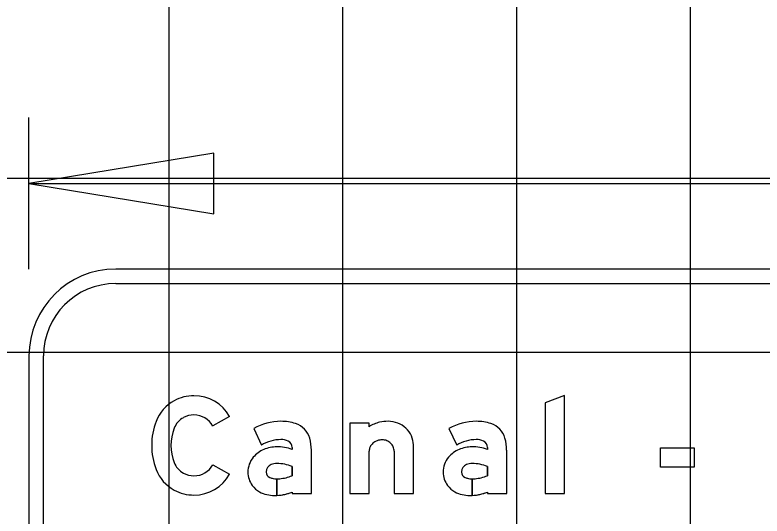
# Model space of a CAD drawing. Extents: x 1797809 to 2198143, y 249608 to 1237864.
# Drawn here: x 2195119.09 to 2195127.68, y 1237306.22 to 1237311.98 of the extents above; entities that cross this region are included whole.
import ezdxf

# ---------------------------------------------------------------- set-up
doc = ezdxf.new("R2010")
doc.units = 0
for name, color, linetype in [('GSBWFILL', 7, 'Continuous'), ('GSCOLORFILL', 7, 'Continuous'), ('GSDIMS', 7, 'Continuous'), ('GSOUTLINE', 7, 'Continuous'), ('GSSHT', 7, 'Continuous')]:
    doc.layers.add(name, color=color, linetype=linetype)

msp = doc.modelspace()

# ---------------------------------------------------------------- linework, layer by layer
at = {"layer": 'GSBWFILL'}
msp.add_line((2195123.4497, 1237306.967), (2195123.4497, 1237306.4814), dxfattribs=at)
for points in [[(2195125.4095, 1237306.4814), (2195125.4095, 1237307.608), (2195125.188, 1237307.524), (2195125.188, 1237306.4814)], [(2195126.5167, 1237307.0073), (2195126.9042, 1237307.0073), (2195126.9042, 1237306.7859), (2195126.5167, 1237306.7859)]]:
    msp.add_lwpolyline(points, close=True, dxfattribs=at)
for points in [[(2195121.5563, 1237307.3671), (2195121.3637, 1237307.2579)], [(2195123.1618, 1237307.2497), (2195123.1618, 1237307.2897), (2195122.9404, 1237307.2897), (2195122.9404, 1237306.4814), (2195123.1618, 1237306.4814), (2195123.1618, 1237306.967)], [(2195121.8333, 1237307.2286), (2195121.9222, 1237307.0367)], [(2195124.081, 1237307.2286), (2195124.1699, 1237307.0367)], [(2195122.276, 1237307.0098), (2195122.276, 1237306.9894)], [(2195123.4497, 1237306.4814), (2195123.6711, 1237306.4814), (2195123.6711, 1237307.0399)], [(2195124.5237, 1237307.0098), (2195124.5237, 1237306.9894)], [(2195122.276, 1237306.4969), (2195122.276, 1237306.4814), (2195122.4975, 1237306.4814), (2195122.4975, 1237306.981)], [(2195124.5237, 1237306.4969), (2195124.5237, 1237306.4814), (2195124.7452, 1237306.4814), (2195124.7452, 1237306.981)], [(2195121.3637, 1237306.8121), (2195121.5563, 1237306.703)], [(2195122.276, 1237306.7933), (2195122.276, 1237306.6858)], [(2195124.5237, 1237306.7933), (2195124.5237, 1237306.6858)], [(2195122.1017, 1237306.46), (2195122.1017, 1237306.6499)], [(2195122.1017, 1237306.6499), (2195122.1017, 1237306.46)], [(2195124.3493, 1237306.46), (2195124.3493, 1237306.6499)], [(2195124.3494, 1237306.6499), (2195124.3494, 1237306.46)]]:
    msp.add_lwpolyline(points, dxfattribs=at)
for centre, major_axis, ratio, start_param, end_param in [((2195121.1462, 1237307.1276), (0, 0.4785), 0.999995, 0, 0.495249), ((2195121.1462, 1237307.1346), (0, 0.4715), 0.999995, 5.228016, 6.283185), ((2195121.1345, 1237307.1491), (0, 0.454), 0.999995, 0.495249, 1.205818), ((2195121.1345, 1237307.1491), (0, 0.2325), 0.999995, 0.495249, 1.205818), ((2195121.1462, 1237307.1276), (0, 0.257), 0.999995, 0, 0.495249), ((2195121.1462, 1237307.1346), (0, 0.25), 0.999995, 5.228016, 6.283185), ((2195121.4332, 1237307.035), (0, 0.7738), 0.999995, 1.205818, 1.935775), ((2195122.1474, 1237306.6771), (0, 0.6347), 0.999994, 0, 0.517719), ((2195122.1474, 1237306.7698), (0, 0.542), 0.999994, 5.96613, 6.283185), ((2195122.2387, 1237307.0481), (0, 0.2491), 0.999994, 4.997165, 5.96613), ((2195123.376, 1237306.9134), (0, 0.3987), 0.999993, 0.235088, 0.567132), ((2195123.3798, 1237306.8689), (0, 0.4429), 0.999993, 0, 0.219986), ((2195123.3798, 1237307.0001), (0, 0.3117), 0.999993, 5.914285, 6.283185), ((2195123.3873, 1237307.0195), (0, 0.2909), 0.999993, 5.532258, 5.914285), ((2195124.3951, 1237306.6771), (0, 0.6347), 0.999994, 0, 0.517719), ((2195124.3951, 1237306.7698), (0, 0.542), 0.999994, 5.96613, 6.283185), ((2195124.4864, 1237307.0481), (0, 0.2491), 0.999994, 4.997165, 5.96613), ((2195121.4332, 1237307.035), (0, 0.5523), 0.999995, 1.205818, 1.935775), ((2195123.3989, 1237307.0319), (0, 0.2739), 0.999993, 5.130076, 5.532258), ((2195122.1474, 1237306.6771), (0, 0.4243), 0.999994, 0, 0.559495), ((2195122.1554, 1237306.9339), (0, 0.1678), 0.999994, 5.822746, 6.330435), ((2195122.193, 1237307.0098), (0, 0.083), 0.999994, 4.712389, 5.822746), ((2195122.0095, 1237306.981), (0, 0.4879), 0.999994, 4.712389, 4.997165), ((2195123.3063, 1237306.9454), (0, 0.1524), 0.999993, 0.345704, 0.715718), ((2195123.3137, 1237306.9248), (0, 0.1743), 0.999993, 0, 0.345704), ((2195123.3137, 1237306.9592), (0, 0.1399), 0.999993, 5.900624, 6.283185), ((2195123.3153, 1237306.963), (0, 0.1358), 0.999993, 5.51227, 5.900624), ((2195123.4169, 1237307.0399), (0, 0.2542), 0.999993, 4.712389, 5.130076), ((2195124.3951, 1237306.6771), (0, 0.4243), 0.999994, 0, 0.559495), ((2195124.403, 1237306.9339), (0, 0.1678), 0.999994, 5.822746, 6.330435), ((2195124.4407, 1237307.0098), (0, 0.083), 0.999994, 4.712389, 5.822746), ((2195124.2572, 1237306.981), (0, 0.4879), 0.999994, 4.712389, 4.997165), ((2195122.0984, 1237306.6386), (0, 0.3797), 0.999994, 0, 0.404512), ((2195122.0984, 1237306.4593), (0, 0.559), 0.999994, 5.959871, 6.283185), ((2195123.2772, 1237306.967), (0, 0.1153), 0.999993, 1.126231, 1.570796), ((2195123.2949, 1237306.9586), (0, 0.1349), 0.999993, 0.715718, 1.126231), ((2195123.3176, 1237306.9654), (0, 0.1324), 0.999993, 5.115435, 5.51227), ((2195123.3213, 1237306.967), (0, 0.1284), 0.999993, 4.712389, 5.115435), ((2195124.3461, 1237306.6386), (0, 0.3797), 0.999994, 0, 0.404512), ((2195124.3461, 1237306.4593), (0, 0.559), 0.999994, 5.959871, 6.283185), ((2195122.0724, 1237306.6952), (0, 0.3175), 0.999994, 0.399285, 0.87593), ((2195124.3201, 1237306.6952), (0, 0.3175), 0.999994, 0.399285, 0.87593), ((2195121.1345, 1237306.9209), (0, 0.2325), 0.999995, 1.935775, 2.646344), ((2195122.0334, 1237306.7277), (0, 0.2667), 0.999994, 0.87593, 1.570796), ((2195122.0974, 1237306.6674), (0, 0.1601), 0.999994, 6.259455, 6.691732), ((2195122.0858, 1237306.2833), (0, 0.5444), 0.999994, 5.926185, 6.254823), ((2195124.2811, 1237306.7277), (0, 0.2667), 0.999994, 0.87593, 1.570796), ((2195124.3451, 1237306.6674), (0, 0.1601), 0.999994, 6.259455, 6.691732), ((2195124.3335, 1237306.2833), (0, 0.5444), 0.999994, 5.926185, 6.254823), ((2195121.1345, 1237306.9209), (0, 0.454), 0.999995, 1.935775, 2.646344), ((2195121.1462, 1237306.9354), (0, 0.25), 0.999995, 3.141593, 4.196762), ((2195122.0712, 1237306.7279), (0, 0.0941), 0.999994, 0.408547, 1.530785), ((2195124.3189, 1237306.7279), (0, 0.0941), 0.999994, 0.408547, 1.530785), ((2195121.1462, 1237306.9424), (0, 0.257), 0.999995, 2.646344, 3.141593), ((2195121.1462, 1237306.9354), (0, 0.4715), 0.999995, 3.141593, 4.196762), ((2195122.0216, 1237306.7277), (0, 0.2549), 0.999994, 1.570796, 2.21394), ((2195122.0773, 1237306.7277), (0, 0.1002), 0.999994, 1.530785, 1.570796), ((2195122.0435, 1237306.7277), (0, 0.0664), 0.999994, 1.570796, 2.757027), ((2195122.1017, 1237306.8714), (0, 0.2214), 0.999994, 2.757027, 3.141593), ((2195122.0888, 1237307.1621), (0, 0.5118), 0.999994, 3.228562, 3.516221), ((2195124.2693, 1237306.7277), (0, 0.2549), 0.999994, 1.570796, 2.21394), ((2195124.325, 1237306.7277), (0, 0.1002), 0.999994, 1.530785, 1.570796), ((2195124.2912, 1237306.7277), (0, 0.0664), 0.999994, 1.570796, 2.757027), ((2195124.3493, 1237306.8714), (0, 0.2214), 0.999994, 2.757027, 3.141593), ((2195124.3364, 1237307.1621), (0, 0.5118), 0.999994, 3.228562, 3.516221), ((2195122.0442, 1237306.7447), (0, 0.2832), 0.999994, 2.21394, 2.611125), ((2195122.1017, 1237306.8714), (0, 0.2214), 0.999994, 3.141843, 3.28451), ((2195124.2919, 1237306.7447), (0, 0.2832), 0.999994, 2.21394, 2.611125), ((2195124.3493, 1237306.8714), (0, 0.2214), 0.999994, 3.141843, 3.28451), ((2195121.1462, 1237306.9424), (0, 0.4785), 0.999995, 2.646344, 3.141593), ((2195122.0732, 1237306.8402), (0, 0.381), 0.999994, 2.672443, 3.141593), ((2195122.0732, 1237307.0244), (0, 0.5652), 0.999994, 3.192057, 3.508644), ((2195124.3209, 1237306.8402), (0, 0.381), 0.999994, 2.672443, 3.141593), ((2195124.3209, 1237307.0244), (0, 0.5652), 0.999994, 3.192057, 3.508644), ((2195122.0732, 1237307.0244), (0, 0.5652), 0.999994, 3.141593, 3.191959), ((2195124.3209, 1237307.0244), (0, 0.5652), 0.999994, 3.141593, 3.191959)]:
    msp.add_ellipse(centre, major_axis=major_axis, ratio=ratio, start_param=start_param, end_param=end_param, dxfattribs=at)
at = {"layer": 'GSCOLORFILL'}
for p, q in [((2195142.2241, 1237309.0621), (2195120.2461, 1237309.0621)), ((2195120.2461, 1237308.8956), (2195142.2241, 1237308.8956)), ((2195119.2471, 1237308.0631), (2195119.2471, 1237304.0671)), ((2195119.4136, 1237304.0671), (2195119.4136, 1237308.0631)), ((2195123.4497, 1237306.967), (2195123.4497, 1237306.4814))]:
    msp.add_line(p, q, dxfattribs=at)
for points in [[(2195125.4095, 1237306.4814), (2195125.4095, 1237307.608), (2195125.188, 1237307.524), (2195125.188, 1237306.4814)], [(2195126.5167, 1237307.0073), (2195126.9042, 1237307.0073), (2195126.9042, 1237306.7859), (2195126.5167, 1237306.7859)]]:
    msp.add_lwpolyline(points, close=True, dxfattribs=at)
for points in [[(2195121.5563, 1237307.3671), (2195121.3637, 1237307.2579)], [(2195123.1618, 1237307.2497), (2195123.1618, 1237307.2897), (2195122.9404, 1237307.2897), (2195122.9404, 1237306.4814), (2195123.1618, 1237306.4814), (2195123.1618, 1237306.967)], [(2195121.8333, 1237307.2286), (2195121.9222, 1237307.0367)], [(2195124.081, 1237307.2286), (2195124.1699, 1237307.0367)], [(2195122.276, 1237307.0098), (2195122.276, 1237306.9894)], [(2195123.4497, 1237306.4814), (2195123.6711, 1237306.4814), (2195123.6711, 1237307.0399)], [(2195124.5237, 1237307.0098), (2195124.5237, 1237306.9894)], [(2195122.276, 1237306.4969), (2195122.276, 1237306.4814), (2195122.4975, 1237306.4814), (2195122.4975, 1237306.981)], [(2195124.5237, 1237306.4969), (2195124.5237, 1237306.4814), (2195124.7452, 1237306.4814), (2195124.7452, 1237306.981)], [(2195121.3637, 1237306.8121), (2195121.5563, 1237306.703)], [(2195122.276, 1237306.7933), (2195122.276, 1237306.6858)], [(2195124.5237, 1237306.7933), (2195124.5237, 1237306.6858)], [(2195122.1017, 1237306.46), (2195122.1017, 1237306.6499)], [(2195122.1017, 1237306.6499), (2195122.1017, 1237306.46)], [(2195124.3493, 1237306.46), (2195124.3493, 1237306.6499)], [(2195124.3494, 1237306.6499), (2195124.3494, 1237306.46)]]:
    msp.add_lwpolyline(points, dxfattribs=at)
for radius in [0.999, 0.8325]:
    msp.add_arc((2195120.2461, 1237308.0631), radius, 90, 180, dxfattribs=at)
for centre, major_axis, ratio, start_param, end_param in [((2195121.1462, 1237307.1276), (0, 0.4785), 0.999995, 0, 0.495249), ((2195121.1462, 1237307.1346), (0, 0.4715), 0.999995, 5.228016, 6.283185), ((2195121.1345, 1237307.1491), (0, 0.454), 0.999995, 0.495249, 1.205818), ((2195121.1345, 1237307.1491), (0, 0.2325), 0.999995, 0.495249, 1.205818), ((2195121.1462, 1237307.1276), (0, 0.257), 0.999995, 0, 0.495249), ((2195121.1462, 1237307.1346), (0, 0.25), 0.999995, 5.228016, 6.283185), ((2195121.4332, 1237307.035), (0, 0.7738), 0.999995, 1.205818, 1.935775), ((2195122.1474, 1237306.6771), (0, 0.6347), 0.999994, 0, 0.517719), ((2195122.1474, 1237306.7698), (0, 0.542), 0.999994, 5.96613, 6.283185), ((2195122.2387, 1237307.0481), (0, 0.2491), 0.999994, 4.997165, 5.96613), ((2195123.376, 1237306.9134), (0, 0.3987), 0.999993, 0.235088, 0.567132), ((2195123.3798, 1237306.8689), (0, 0.4429), 0.999993, 0, 0.219986), ((2195123.3798, 1237307.0001), (0, 0.3117), 0.999993, 5.914285, 6.283185), ((2195123.3873, 1237307.0195), (0, 0.2909), 0.999993, 5.532258, 5.914285), ((2195124.3951, 1237306.6771), (0, 0.6347), 0.999994, 0, 0.517719), ((2195124.3951, 1237306.7698), (0, 0.542), 0.999994, 5.96613, 6.283185), ((2195124.4864, 1237307.0481), (0, 0.2491), 0.999994, 4.997165, 5.96613), ((2195121.4332, 1237307.035), (0, 0.5523), 0.999995, 1.205818, 1.935775), ((2195123.3989, 1237307.0319), (0, 0.2739), 0.999993, 5.130076, 5.532258), ((2195122.1474, 1237306.6771), (0, 0.4243), 0.999994, 0, 0.559495), ((2195122.1554, 1237306.9339), (0, 0.1678), 0.999994, 5.822746, 6.330435), ((2195122.193, 1237307.0098), (0, 0.083), 0.999994, 4.712389, 5.822746), ((2195122.0095, 1237306.981), (0, 0.4879), 0.999994, 4.712389, 4.997165), ((2195123.3063, 1237306.9454), (0, 0.1524), 0.999993, 0.345704, 0.715718), ((2195123.3137, 1237306.9248), (0, 0.1743), 0.999993, 0, 0.345704), ((2195123.3137, 1237306.9592), (0, 0.1399), 0.999993, 5.900624, 6.283185), ((2195123.3153, 1237306.963), (0, 0.1358), 0.999993, 5.51227, 5.900624), ((2195123.4169, 1237307.0399), (0, 0.2542), 0.999993, 4.712389, 5.130076), ((2195124.3951, 1237306.6771), (0, 0.4243), 0.999994, 0, 0.559495), ((2195124.403, 1237306.9339), (0, 0.1678), 0.999994, 5.822746, 6.330435), ((2195124.4407, 1237307.0098), (0, 0.083), 0.999994, 4.712389, 5.822746), ((2195124.2572, 1237306.981), (0, 0.4879), 0.999994, 4.712389, 4.997165), ((2195122.0984, 1237306.6386), (0, 0.3797), 0.999994, 0, 0.404512), ((2195122.0984, 1237306.4593), (0, 0.559), 0.999994, 5.959871, 6.283185), ((2195123.2772, 1237306.967), (0, 0.1153), 0.999993, 1.126231, 1.570796), ((2195123.2949, 1237306.9586), (0, 0.1349), 0.999993, 0.715718, 1.126231), ((2195123.3176, 1237306.9654), (0, 0.1324), 0.999993, 5.115435, 5.51227), ((2195123.3213, 1237306.967), (0, 0.1284), 0.999993, 4.712389, 5.115435), ((2195124.3461, 1237306.6386), (0, 0.3797), 0.999994, 0, 0.404512), ((2195124.3461, 1237306.4593), (0, 0.559), 0.999994, 5.959871, 6.283185), ((2195122.0724, 1237306.6952), (0, 0.3175), 0.999994, 0.399285, 0.87593), ((2195124.3201, 1237306.6952), (0, 0.3175), 0.999994, 0.399285, 0.87593), ((2195121.1345, 1237306.9209), (0, 0.2325), 0.999995, 1.935775, 2.646344), ((2195122.0334, 1237306.7277), (0, 0.2667), 0.999994, 0.87593, 1.570796), ((2195122.0974, 1237306.6674), (0, 0.1601), 0.999994, 6.259455, 6.691732), ((2195122.0858, 1237306.2833), (0, 0.5444), 0.999994, 5.926185, 6.254823), ((2195124.2811, 1237306.7277), (0, 0.2667), 0.999994, 0.87593, 1.570796), ((2195124.3451, 1237306.6674), (0, 0.1601), 0.999994, 6.259455, 6.691732), ((2195124.3335, 1237306.2833), (0, 0.5444), 0.999994, 5.926185, 6.254823), ((2195121.1345, 1237306.9209), (0, 0.454), 0.999995, 1.935775, 2.646344), ((2195121.1462, 1237306.9354), (0, 0.25), 0.999995, 3.141593, 4.196762), ((2195122.0712, 1237306.7279), (0, 0.0941), 0.999994, 0.408547, 1.530785), ((2195124.3189, 1237306.7279), (0, 0.0941), 0.999994, 0.408547, 1.530785), ((2195121.1462, 1237306.9424), (0, 0.257), 0.999995, 2.646344, 3.141593), ((2195121.1462, 1237306.9354), (0, 0.4715), 0.999995, 3.141593, 4.196762), ((2195122.0216, 1237306.7277), (0, 0.2549), 0.999994, 1.570796, 2.21394), ((2195122.0773, 1237306.7277), (0, 0.1002), 0.999994, 1.530785, 1.570796), ((2195122.0435, 1237306.7277), (0, 0.0664), 0.999994, 1.570796, 2.757027), ((2195122.1017, 1237306.8714), (0, 0.2214), 0.999994, 2.757027, 3.141593), ((2195122.0888, 1237307.1621), (0, 0.5118), 0.999994, 3.228562, 3.516221), ((2195124.2693, 1237306.7277), (0, 0.2549), 0.999994, 1.570796, 2.21394), ((2195124.325, 1237306.7277), (0, 0.1002), 0.999994, 1.530785, 1.570796), ((2195124.2912, 1237306.7277), (0, 0.0664), 0.999994, 1.570796, 2.757027), ((2195124.3493, 1237306.8714), (0, 0.2214), 0.999994, 2.757027, 3.141593), ((2195124.3364, 1237307.1621), (0, 0.5118), 0.999994, 3.228562, 3.516221), ((2195122.0442, 1237306.7447), (0, 0.2832), 0.999994, 2.21394, 2.611125), ((2195122.1017, 1237306.8714), (0, 0.2214), 0.999994, 3.141843, 3.28451), ((2195124.2919, 1237306.7447), (0, 0.2832), 0.999994, 2.21394, 2.611125), ((2195124.3493, 1237306.8714), (0, 0.2214), 0.999994, 3.141843, 3.28451), ((2195121.1462, 1237306.9424), (0, 0.4785), 0.999995, 2.646344, 3.141593), ((2195122.0732, 1237306.8402), (0, 0.381), 0.999994, 2.672443, 3.141593), ((2195122.0732, 1237307.0244), (0, 0.5652), 0.999994, 3.192057, 3.508644), ((2195124.3209, 1237306.8402), (0, 0.381), 0.999994, 2.672443, 3.141593), ((2195124.3209, 1237307.0244), (0, 0.5652), 0.999994, 3.192057, 3.508644), ((2195122.0732, 1237307.0244), (0, 0.5652), 0.999994, 3.141593, 3.191959), ((2195124.3209, 1237307.0244), (0, 0.5652), 0.999994, 3.141593, 3.191959)]:
    msp.add_ellipse(centre, major_axis=major_axis, ratio=ratio, start_param=start_param, end_param=end_param, dxfattribs=at)
at = {"layer": 'GSDIMS'}
for p, q in [((2195119.2454, 1237309.0621), (2195119.2454, 1237310.8035)), ((2195119.2454, 1237310.0457), (2195143.2231, 1237310.0457))]:
    msp.add_line(p, q, dxfattribs=at)
msp.add_lwpolyline([(2195119.2454, 1237310.0457), (2195121.3738, 1237309.6985), (2195121.3738, 1237310.3929)], close=True, dxfattribs=at)
at = {"layer": 'GSOUTLINE'}
msp.add_line((2195123.4497, 1237306.967), (2195123.4497, 1237306.4814), dxfattribs=at)
for points in [[(2195125.4095, 1237306.4814), (2195125.4095, 1237307.608), (2195125.188, 1237307.524), (2195125.188, 1237306.4814)], [(2195126.5167, 1237307.0073), (2195126.9042, 1237307.0073), (2195126.9042, 1237306.7859), (2195126.5167, 1237306.7859)]]:
    msp.add_lwpolyline(points, close=True, dxfattribs=at)
for points in [[(2195121.5563, 1237307.3671), (2195121.3637, 1237307.2579)], [(2195123.1618, 1237307.2497), (2195123.1618, 1237307.2897), (2195122.9404, 1237307.2897), (2195122.9404, 1237306.4814), (2195123.1618, 1237306.4814), (2195123.1618, 1237306.967)], [(2195121.8333, 1237307.2286), (2195121.9222, 1237307.0367)], [(2195124.081, 1237307.2286), (2195124.1699, 1237307.0367)], [(2195122.276, 1237307.0098), (2195122.276, 1237306.9894)], [(2195123.4497, 1237306.4814), (2195123.6711, 1237306.4814), (2195123.6711, 1237307.0399)], [(2195124.5237, 1237307.0098), (2195124.5237, 1237306.9894)], [(2195122.276, 1237306.4969), (2195122.276, 1237306.4814), (2195122.4975, 1237306.4814), (2195122.4975, 1237306.981)], [(2195124.5237, 1237306.4969), (2195124.5237, 1237306.4814), (2195124.7452, 1237306.4814), (2195124.7452, 1237306.981)], [(2195121.3637, 1237306.8121), (2195121.5563, 1237306.703)], [(2195122.276, 1237306.6858), (2195122.276, 1237306.7933)], [(2195124.5237, 1237306.6858), (2195124.5237, 1237306.7933)]]:
    msp.add_lwpolyline(points, dxfattribs=at)
for centre, major_axis, ratio, start_param, end_param in [((2195121.1462, 1237307.1276), (0, 0.4785), 0.999995, 0, 0.495249), ((2195121.1462, 1237307.1346), (0, 0.4715), 0.999995, 5.228016, 6.283185), ((2195121.1345, 1237307.1491), (0, 0.454), 0.999995, 0.495249, 1.205818), ((2195121.1345, 1237307.1491), (0, 0.2325), 0.999995, 0.495249, 1.205818), ((2195121.1462, 1237307.1276), (0, 0.257), 0.999995, 0, 0.495249), ((2195121.1462, 1237307.1346), (0, 0.25), 0.999995, 5.228016, 6.283185), ((2195121.4332, 1237307.035), (0, 0.7738), 0.999995, 1.205818, 1.935775), ((2195122.1474, 1237306.6771), (0, 0.6347), 0.999994, 6.283185, 6.800904), ((2195122.1474, 1237306.7698), (0, 0.542), 0.999994, 5.96613, 6.283185), ((2195122.2387, 1237307.0481), (0, 0.2491), 0.999994, 4.997165, 5.96613), ((2195123.376, 1237306.9134), (0, 0.3987), 0.999993, 0.235088, 0.567132), ((2195123.3798, 1237306.8689), (0, 0.4429), 0.999993, 0, 0.219986), ((2195123.3798, 1237307.0001), (0, 0.3117), 0.999993, 5.914285, 6.283185), ((2195123.3873, 1237307.0195), (0, 0.2909), 0.999993, 5.532258, 5.914285), ((2195124.3951, 1237306.6771), (0, 0.6347), 0.999994, 6.283185, 6.800904), ((2195124.3951, 1237306.7698), (0, 0.542), 0.999994, 5.96613, 6.283185), ((2195124.4864, 1237307.0481), (0, 0.2491), 0.999994, 4.997165, 5.96613), ((2195121.4332, 1237307.035), (0, 0.5523), 0.999995, 1.205818, 1.935775), ((2195123.3989, 1237307.0319), (0, 0.2739), 0.999993, 5.130076, 5.532258), ((2195122.1474, 1237306.6771), (0, 0.4243), 0.999994, 0, 0.559495), ((2195122.1554, 1237306.9339), (0, 0.1678), 0.999994, 5.822746, 6.330435), ((2195122.193, 1237307.0098), (0, 0.083), 0.999994, 4.712389, 5.822746), ((2195122.0095, 1237306.981), (0, 0.4879), 0.999994, 4.712389, 4.997165), ((2195123.3063, 1237306.9454), (0, 0.1524), 0.999993, 0.345704, 0.715718), ((2195123.3137, 1237306.9248), (0, 0.1743), 0.999993, 0, 0.345704), ((2195123.3137, 1237306.9592), (0, 0.1399), 0.999993, 5.900624, 6.283185), ((2195123.3153, 1237306.963), (0, 0.1358), 0.999993, 5.51227, 5.900624), ((2195123.4169, 1237307.0399), (0, 0.2542), 0.999993, 4.712389, 5.130076), ((2195124.3951, 1237306.6771), (0, 0.4243), 0.999994, 0, 0.559495), ((2195124.403, 1237306.9339), (0, 0.1678), 0.999994, 5.822746, 6.330435), ((2195124.4407, 1237307.0098), (0, 0.083), 0.999994, 4.712389, 5.822746), ((2195124.2572, 1237306.981), (0, 0.4879), 0.999994, 4.712389, 4.997165), ((2195122.0984, 1237306.6386), (0, 0.3797), 0.999994, 0, 0.404512), ((2195122.0984, 1237306.4593), (0, 0.559), 0.999994, 5.959871, 6.283185), ((2195123.2772, 1237306.967), (0, 0.1153), 0.999993, 1.126231, 1.570796), ((2195123.2949, 1237306.9586), (0, 0.1349), 0.999993, 0.715718, 1.126231), ((2195123.3176, 1237306.9654), (0, 0.1324), 0.999993, 5.115435, 5.51227), ((2195123.3213, 1237306.967), (0, 0.1284), 0.999993, 4.712389, 5.115435), ((2195124.3461, 1237306.6386), (0, 0.3797), 0.999994, 0, 0.404512), ((2195124.3461, 1237306.4593), (0, 0.559), 0.999994, 5.959871, 6.283185), ((2195122.0724, 1237306.6952), (0, 0.3175), 0.999994, 0.399285, 0.87593), ((2195124.3201, 1237306.6952), (0, 0.3175), 0.999994, 0.399285, 0.87593), ((2195121.1345, 1237306.9209), (0, 0.2325), 0.999995, 1.935775, 2.646344), ((2195122.0334, 1237306.7277), (0, 0.2667), 0.999994, 0.87593, 1.570796), ((2195122.0974, 1237306.6674), (0, 0.1601), 0.999994, 6.25958, 6.691732), ((2195122.101, 1237306.8191), (0, 0.0083), 0.999994, 6.254787, 6.25958), ((2195122.0858, 1237306.2833), (0, 0.5444), 0.999994, 5.926185, 6.254787), ((2195124.2811, 1237306.7277), (0, 0.2667), 0.999994, 0.87593, 1.570796), ((2195124.3451, 1237306.6674), (0, 0.1601), 0.999994, 6.25958, 6.691732), ((2195124.3335, 1237306.2833), (0, 0.5444), 0.999994, 5.926185, 6.254787), ((2195124.3487, 1237306.8191), (0, 0.0083), 0.999994, 6.254787, 6.25958), ((2195121.1345, 1237306.9209), (0, 0.454), 0.999995, 1.935775, 2.646344), ((2195121.1462, 1237306.9354), (0, 0.25), 0.999995, 3.141593, 4.196762), ((2195122.0712, 1237306.7279), (0, 0.0941), 0.999994, 0.408547, 1.530785), ((2195124.3189, 1237306.7279), (0, 0.0941), 0.999994, 0.408547, 1.530785), ((2195121.1462, 1237306.9424), (0, 0.257), 0.999995, 2.646344, 3.141593), ((2195121.1462, 1237306.9354), (0, 0.4715), 0.999995, 3.141593, 4.196762), ((2195122.0216, 1237306.7277), (0, 0.2549), 0.999994, 1.570796, 2.21394), ((2195122.0773, 1237306.7277), (0, 0.1002), 0.999994, 1.530785, 1.570796), ((2195122.0435, 1237306.7277), (0, 0.0664), 0.999994, 1.570796, 2.757027), ((2195122.1017, 1237306.8714), (0, 0.2214), 0.999994, 2.757027, 3.28451), ((2195122.0888, 1237307.1621), (0, 0.5118), 0.999994, 3.228562, 3.516221), ((2195124.2693, 1237306.7277), (0, 0.2549), 0.999994, 1.570796, 2.21394), ((2195124.325, 1237306.7277), (0, 0.1002), 0.999994, 1.530785, 1.570796), ((2195124.2912, 1237306.7277), (0, 0.0664), 0.999994, 1.570796, 2.757027), ((2195124.3493, 1237306.8714), (0, 0.2214), 0.999994, 2.757027, 3.28451), ((2195124.3364, 1237307.1621), (0, 0.5118), 0.999994, 3.228562, 3.516221), ((2195122.0442, 1237306.7447), (0, 0.2832), 0.999994, 2.21394, 2.611125), ((2195124.2919, 1237306.7447), (0, 0.2832), 0.999994, 2.21394, 2.611125), ((2195121.1462, 1237306.9424), (0, 0.4785), 0.999995, 2.646344, 3.141593), ((2195122.0732, 1237306.8402), (0, 0.381), 0.999994, 2.672443, 3.141593), ((2195122.0732, 1237307.0244), (0, 0.5652), 0.999994, 3.141593, 3.508644), ((2195124.3209, 1237306.8402), (0, 0.381), 0.999994, 2.672443, 3.141593), ((2195124.3209, 1237307.0244), (0, 0.5652), 0.999994, 3.141593, 3.508644)]:
    msp.add_ellipse(centre, major_axis=major_axis, ratio=ratio, start_param=start_param, end_param=end_param, dxfattribs=at)
at = {"layer": 'GSSHT'}
for p, q in [((2195120.8603, 1237258.1062), (2195120.8603, 1237318.1062)), ((2195122.8603, 1237258.1062), (2195122.8603, 1237318.1062)), ((2195124.8603, 1237258.1062), (2195124.8603, 1237318.1062)), ((2195126.8603, 1237258.1062), (2195126.8603, 1237318.1062)), ((2195042.8603, 1237310.1062), (2195172.8603, 1237310.1062)), ((2195042.8603, 1237308.1062), (2195172.8603, 1237308.1062))]:
    msp.add_line(p, q, dxfattribs=at)

doc.saveas('drawing.dxf')
